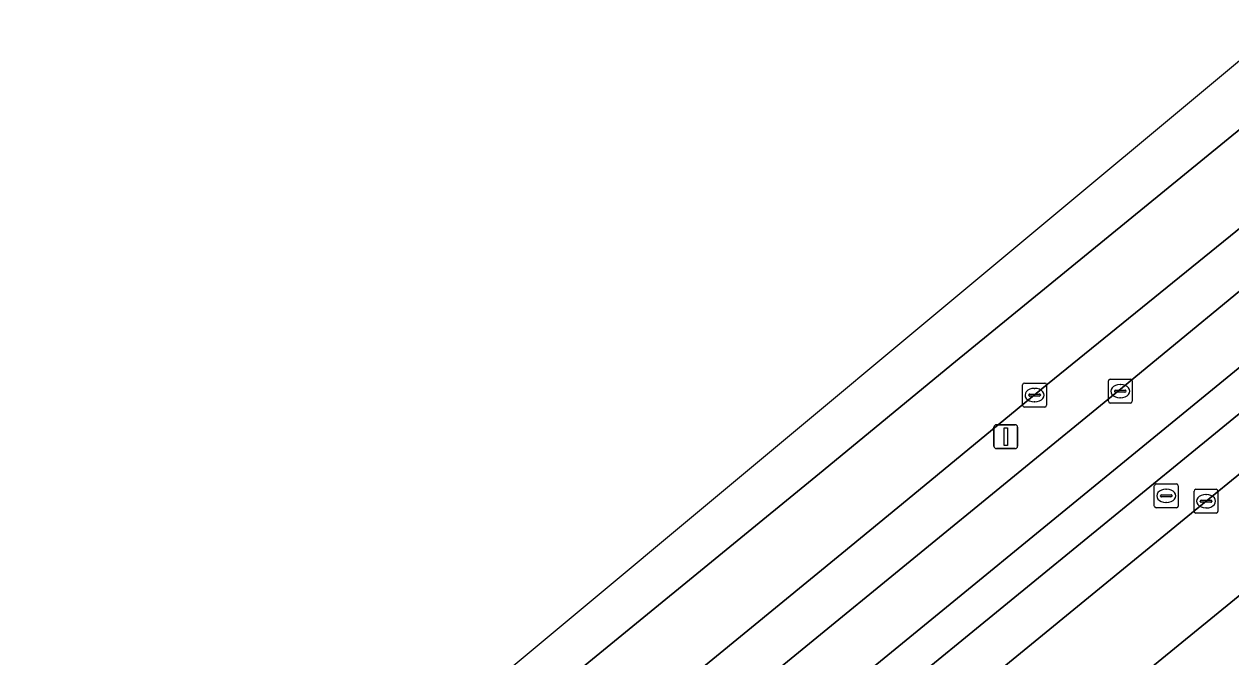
# Model space of a CAD drawing. Extents: x 162523 to 163266, y 381230 to 382050.
# Drawn here: x 162628.6 to 162679.2, y 381928 to 381954.5 of the extents above; entities that cross this region are included whole.
import ezdxf

# ---------------------------------------------------------------- set-up
doc = ezdxf.new("R2010")
doc.units = 0
for name, color, linetype in [('IMGEO_Erf', 7, 'Continuous'), ('IMGEO_Groenvoorziening', 7, 'Continuous'), ('IMGEO_Haag', 7, 'Continuous'), ('IMGEO_Kolk', 7, 'Continuous'), ('IMGEO_Lichtmast', 7, 'Continuous'), ('IMGEO_Parkeervlak_open', 7, 'Continuous'), ('IMGEO_Rijbaan_lokaal_gesloten', 7, 'Continuous'), ('IMGEO_Rijbaan_lokaal_open', 7, 'Continuous'), ('IMGEO_Rijbaan_regionaal_gesloten', 7, 'Continuous'), ('IMGEO_Rioolput', 7, 'Continuous'), ('IMGEO_Voetpad_open', 7, 'Continuous')]:
    doc.layers.add(name, color=color, linetype=linetype)

msp = doc.modelspace()

# ---------------------------------------------------------------- linework, layer by layer
at = {"layer": 'IMGEO_Erf'}
msp.add_lwpolyline([(162689.864, 381939.01), (162659.562, 381914.267), (162667.186, 381904.852), (162668.012, 381905.525), (162668.465, 381905.894), (162666.515, 381908.287), (162663.607, 381911.855), (162663.168, 381911.497), (162662.917, 381911.805), (162668.135, 381916.057), (162672.786, 381919.847), (162677.437, 381923.638), (162682.089, 381927.429)], dxfattribs=at)
at = {"layer": 'IMGEO_Groenvoorziening'}
for points in [[(162657.024, 381924.879), (162674.516, 381939.191), (162688.899, 381951.026), (162689.109, 381951.165), (162692.795, 381954.244), (162706.361, 381965.315), (162723.06, 381979.017), (162732.21, 381986.499)], [(162680.739, 381946.928), (162671.529, 381939.448), (162665.643, 381934.608), (162662.907, 381932.358), (162646.842, 381919.202), (162628.275, 381903.978), (162616.901, 381894.769), (162600.282, 381881.209), (162593.659, 381875.675), (162587.814, 381870.584), (162581.631, 381865.192), (162576.654, 381860.802), (162570.541, 381855.349), (162568.79, 381853.73), (162563.048, 381848.267), (162562.147, 381847.417)]]:
    msp.add_lwpolyline(points, dxfattribs=at)
at = {"layer": 'IMGEO_Haag'}
for points in [[(162562.824, 381846.988), (162573.602, 381856.338), (162582.504, 381864.006), (162588.508, 381868.991), (162589.487, 381869.827), (162603.985, 381881.713), (162607.58, 381884.559), (162623.559, 381897.652), (162657.024, 381924.879), (162674.516, 381939.191), (162688.899, 381951.026), (162689.109, 381951.165), (162692.795, 381954.244), (162706.361, 381965.315), (162723.06, 381979.017), (162732.21, 381986.499)], [(162680.739, 381946.928), (162671.529, 381939.448), (162665.643, 381934.608), (162662.907, 381932.358), (162646.842, 381919.202), (162628.275, 381903.978), (162616.901, 381894.769), (162600.282, 381881.209), (162593.659, 381875.675), (162587.814, 381870.584), (162581.631, 381865.192), (162576.654, 381860.802), (162570.541, 381855.349), (162568.79, 381853.73), (162563.048, 381848.267), (162562.147, 381847.417)]]:
    msp.add_lwpolyline(points, dxfattribs=at)
at = {"layer": 'IMGEO_Kolk'}
for p, q in [((162670.482, 381938.57), (162670.482, 381939.422)), ((162670.557, 381939.496), (162671.409, 381939.496)), ((162670.97, 381939.276), (162670.995, 381939.276)), ((162671.483, 381939.422), (162671.483, 381938.57)), ((162674.075, 381938.734), (162674.075, 381939.586)), ((162674.15, 381939.66), (162675.002, 381939.66)), ((162674.563, 381939.44), (162674.588, 381939.44)), ((162675.076, 381939.586), (162675.076, 381938.734)), ((162670.741, 381938.99), (162670.741, 381939.002)), ((162671.179, 381938.953), (162670.781, 381938.953)), ((162670.784, 381939.039), (162671.182, 381939.039)), ((162671.225, 381939.002), (162671.225, 381938.99)), ((162674.334, 381939.154), (162674.334, 381939.166)), ((162674.772, 381939.117), (162674.374, 381939.117)), ((162674.377, 381939.203), (162674.775, 381939.203)), ((162674.586, 381938.88), (162674.561, 381938.88)), ((162674.818, 381939.166), (162674.818, 381939.154)), ((162671.409, 381938.496), (162670.557, 381938.496)), ((162670.993, 381938.716), (162670.968, 381938.716)), ((162675.002, 381938.66), (162674.15, 381938.66)), ((162677.668, 381934.122), (162677.668, 381934.974)), ((162677.743, 381935.048), (162678.595, 381935.048)), ((162678.156, 381934.828), (162678.181, 381934.828)), ((162678.669, 381934.974), (162678.669, 381934.122)), ((162677.927, 381934.542), (162677.927, 381934.554)), ((162678.365, 381934.505), (162677.967, 381934.505)), ((162677.97, 381934.591), (162678.368, 381934.591)), ((162678.179, 381934.268), (162678.154, 381934.268)), ((162678.411, 381934.554), (162678.411, 381934.542)), ((162678.595, 381934.048), (162677.743, 381934.048))]:
    msp.add_line(p, q, dxfattribs=at)
for points in [[(162670.482, 381938.57), (162670.482, 381939.422)], [(162670.557, 381939.496), (162671.409, 381939.496)], [(162671.483, 381939.422), (162671.483, 381938.57)], [(162674.075, 381938.734), (162674.075, 381939.586)], [(162674.15, 381939.66), (162675.002, 381939.66)], [(162675.076, 381939.586), (162675.076, 381938.734)], [(162671.409, 381938.496), (162670.557, 381938.496)], [(162675.002, 381938.66), (162674.15, 381938.66)], [(162677.668, 381934.122), (162677.668, 381934.974)], [(162677.743, 381935.048), (162678.595, 381935.048)], [(162678.669, 381934.974), (162678.669, 381934.122)], [(162678.595, 381934.048), (162677.743, 381934.048)]]:
    msp.add_lwpolyline(points, dxfattribs=at)
for centre, radius, start, end in [((162670.559, 381939.42), 0.0765, 91.552, 178.448), ((162670.559, 381939.42), 0.0765, 91.552, 178.448), ((162671.407, 381939.42), 0.0765, 1.552, 88.448), ((162671.407, 381939.42), 0.0765, 1.552, 88.448), ((162674.152, 381939.584), 0.0765, 91.552, 178.448), ((162674.152, 381939.584), 0.0765, 91.552, 178.448), ((162675, 381939.584), 0.0765, 1.552, 88.448), ((162675, 381939.584), 0.0765, 1.552, 88.448), ((162670.781, 381938.999), 0.0403, 85.8775, 175.7526), ((162670.778, 381938.989), 0.0366, 178.938, 274.7102), ((162671.182, 381938.996), 0.043, 264.8664, 352.4533), ((162671.186, 381939.001), 0.0386, 1.7309, 96.639), ((162674.374, 381939.163), 0.0403, 85.8775, 175.7526), ((162674.371, 381939.153), 0.0366, 178.938, 274.7102), ((162674.775, 381939.16), 0.043, 264.8664, 352.4533), ((162674.779, 381939.165), 0.0386, 1.7309, 96.639), ((162670.559, 381938.572), 0.0765, 181.552, 268.448), ((162670.559, 381938.572), 0.0765, 181.552, 268.448), ((162671.407, 381938.572), 0.0765, 271.552, 358.448), ((162671.407, 381938.572), 0.0765, 271.552, 358.448), ((162674.152, 381938.736), 0.0765, 181.552, 268.448), ((162674.152, 381938.736), 0.0765, 181.552, 268.448), ((162675, 381938.736), 0.0765, 271.552, 358.448), ((162675, 381938.736), 0.0765, 271.552, 358.448), ((162677.745, 381934.972), 0.0765, 91.552, 178.448), ((162677.745, 381934.972), 0.0765, 91.552, 178.448), ((162678.593, 381934.972), 0.0765, 1.552, 88.448), ((162678.593, 381934.972), 0.0765, 1.552, 88.448), ((162677.967, 381934.551), 0.0403, 85.8775, 175.7526), ((162677.964, 381934.541), 0.0366, 178.938, 274.7102), ((162678.368, 381934.548), 0.043, 264.8664, 352.4533), ((162678.372, 381934.553), 0.0386, 1.7309, 96.639), ((162677.745, 381934.124), 0.0765, 181.552, 268.448), ((162677.745, 381934.124), 0.0765, 181.552, 268.448), ((162678.593, 381934.124), 0.0765, 271.552, 358.448), ((162678.593, 381934.124), 0.0765, 271.552, 358.448)]:
    msp.add_arc(centre, radius, start, end, dxfattribs=at)
for centre, major_axis, ratio, start_param, end_param in [((162670.969, 381938.996), (-0.387, 0.002), 0.722429, 4.712389, 7.853982), ((162670.994, 381938.996), (-0.39, 0.002), 0.717154, 1.570796, 4.712389), ((162674.562, 381939.16), (-0.387, 0.002), 0.722429, 4.712389, 7.853982), ((162674.587, 381939.16), (-0.39, 0.002), 0.717154, 1.570796, 4.712389), ((162678.155, 381934.548), (-0.387, 0.002), 0.722429, 4.712389, 7.853982), ((162678.18, 381934.548), (-0.39, 0.002), 0.717154, 1.570796, 4.712389)]:
    msp.add_ellipse(centre, major_axis=major_axis, ratio=ratio, start_param=start_param, end_param=end_param, dxfattribs=at)
at = {"layer": 'IMGEO_Lichtmast'}
for p, q in [((162669.381, 381937.755), (162670.171, 381937.755)), ((162670.171, 381937.755), (162669.381, 381937.755)), ((162669.281, 381936.855), (162669.281, 381937.655)), ((162669.281, 381937.655), (162669.281, 381936.855)), ((162670.271, 381937.655), (162670.271, 381936.855)), ((162670.271, 381936.855), (162670.271, 381937.655)), ((162670.171, 381936.755), (162669.381, 381936.755)), ((162669.381, 381936.755), (162670.171, 381936.755))]:
    msp.add_line(p, q, dxfattribs=at)
msp.add_lwpolyline([(162669.701, 381937.63), (162669.851, 381937.63), (162669.851, 381936.88), (162669.701, 381936.88), (162669.701, 381937.63)], dxfattribs=at)
for centre, start, end in [((162669.381, 381937.655), 90, 180), ((162669.381, 381937.655), 90, 180), ((162670.171, 381937.655), 0, 90), ((162670.171, 381937.655), 360, 90), ((162669.381, 381936.855), 180, 270), ((162669.381, 381936.855), 180, 270), ((162670.171, 381936.855), 270, 0), ((162670.171, 381936.855), 270, 0)]:
    msp.add_arc(centre, 0.1, start, end, dxfattribs=at)
at = {"layer": 'IMGEO_Parkeervlak_open'}
msp.add_lwpolyline([(162734.674, 381983.196), (162734.879, 381983.414), (162719.334, 381970.721), (162660.667, 381922.782), (162621.159, 381890.444), (162606.537, 381878.623), (162607.835, 381877.056), (162611.312, 381879.905), (162622.426, 381888.955), (162627.054, 381892.753), (162628.02, 381893.546), (162645.534, 381907.811), (162660.687, 381920.23), (162678.17, 381934.546), (162692.562, 381946.284), (162710.873, 381961.232), (162726.796, 381974.271), (162733.168, 381979.496), (162733.544, 381980.135), (162733.629, 381980.885)], dxfattribs=at)
at = {"layer": 'IMGEO_Rijbaan_lokaal_gesloten'}
msp.add_lwpolyline([(162605.631, 381879.753), (162606.537, 381878.623), (162621.159, 381890.444), (162660.667, 381922.782), (162719.334, 381970.721), (162734.879, 381983.414), (162741.157, 381987.731), (162741.237, 381987.785), (162739.98, 381989.555), (162730.755, 381982.044), (162718.174, 381971.736), (162694.41, 381952.302), (162690.659, 381949.234), (162620.312, 381891.687)], close=True, dxfattribs=at)
at = {"layer": 'IMGEO_Rijbaan_lokaal_open'}
msp.add_lwpolyline([(162603.985, 381881.713), (162605.631, 381879.753), (162620.312, 381891.687), (162690.659, 381949.234), (162689.109, 381951.165), (162688.899, 381951.026), (162674.516, 381939.191), (162657.024, 381924.879), (162623.559, 381897.652), (162607.58, 381884.559)], close=True, dxfattribs=at)
at = {"layer": 'IMGEO_Rijbaan_regionaal_gesloten'}
for points in [[(162708.12, 381976.793), (162668.023, 381943.382), (162560.459, 381853.754), (162549.287, 381843.113), (162534.431, 381828.963)], [(162534.431, 381828.963), (162536.507, 381827.181), (162540.157, 381830.785), (162552.383, 381842.71), (162567.001, 381856.379), (162572.096, 381861.048), (162587.252, 381874.266), (162599.477, 381884.467), (162624.285, 381904.911), (162662.123, 381935.842), (162667.509, 381940.274), (162683.823, 381953.589)], [(162683.823, 381953.589), (162667.509, 381940.274), (162662.123, 381935.842), (162624.285, 381904.911), (162599.477, 381884.467), (162587.252, 381874.266), (162572.096, 381861.048), (162567.001, 381856.379), (162552.383, 381842.71), (162540.157, 381830.785), (162536.507, 381827.181), (162539.744, 381824.404)], [(162542.033, 381827.792), (162551.188, 381837.076), (162562.147, 381847.417), (162563.048, 381848.267), (162568.79, 381853.73), (162570.541, 381855.349), (162576.654, 381860.802), (162581.631, 381865.192), (162587.814, 381870.584), (162593.659, 381875.675), (162600.282, 381881.209), (162616.901, 381894.769), (162628.275, 381903.978), (162646.842, 381919.202), (162662.907, 381932.358), (162665.643, 381934.608), (162671.529, 381939.448), (162680.739, 381946.928)]]:
    msp.add_lwpolyline(points, dxfattribs=at)
at = {"layer": 'IMGEO_Rioolput'}
for p, q in [((162676.076, 381935.273), (162676.928, 381935.273)), ((162676.001, 381934.347), (162676.001, 381935.199)), ((162676.26, 381934.767), (162676.26, 381934.779)), ((162676.698, 381934.73), (162676.3, 381934.73)), ((162676.303, 381934.816), (162676.701, 381934.816)), ((162676.489, 381935.053), (162676.514, 381935.053)), ((162676.744, 381934.779), (162676.744, 381934.767)), ((162677.002, 381935.199), (162677.002, 381934.347)), ((162676.928, 381934.273), (162676.076, 381934.273)), ((162676.512, 381934.493), (162676.487, 381934.493))]:
    msp.add_line(p, q, dxfattribs=at)
for points in [[(162676.076, 381935.273), (162676.928, 381935.273)], [(162676.001, 381934.347), (162676.001, 381935.199)], [(162677.002, 381935.199), (162677.002, 381934.347)], [(162676.928, 381934.273), (162676.076, 381934.273)]]:
    msp.add_lwpolyline(points, dxfattribs=at)
for centre, radius, start, end in [((162676.078, 381935.197), 0.0765, 91.552, 178.448), ((162676.078, 381935.197), 0.0765, 91.552, 178.448), ((162676.926, 381935.197), 0.0765, 1.552, 88.448), ((162676.926, 381935.197), 0.0765, 1.552, 88.448), ((162676.3, 381934.776), 0.0403, 85.8775, 175.7526), ((162676.297, 381934.766), 0.0366, 178.938, 274.7102), ((162676.701, 381934.773), 0.043, 264.8664, 352.4533), ((162676.705, 381934.778), 0.0386, 1.7309, 96.639), ((162676.078, 381934.349), 0.0765, 181.552, 268.448), ((162676.078, 381934.349), 0.0765, 181.552, 268.448), ((162676.926, 381934.349), 0.0765, 271.552, 358.448), ((162676.926, 381934.349), 0.0765, 271.552, 358.448)]:
    msp.add_arc(centre, radius, start, end, dxfattribs=at)
for centre, major_axis, ratio, start_param, end_param in [((162676.488, 381934.773), (-0.387, 0.002), 0.722429, 4.712389, 7.853982), ((162676.513, 381934.773), (-0.39, 0.002), 0.717154, 1.570796, 4.712389)]:
    msp.add_ellipse(centre, major_axis=major_axis, ratio=ratio, start_param=start_param, end_param=end_param, dxfattribs=at)
at = {"layer": 'IMGEO_Voetpad_open'}
for points in [[(162733.629, 381980.885), (162733.544, 381980.135), (162733.168, 381979.496), (162726.796, 381974.271), (162710.873, 381961.232), (162692.562, 381946.284), (162678.17, 381934.546), (162660.687, 381920.23), (162645.534, 381907.811), (162628.02, 381893.546), (162627.054, 381892.753), (162627.371, 381892.367), (162622.743, 381888.569), (162622.426, 381888.955), (162611.312, 381879.905), (162607.835, 381877.056), (162605.991, 381875.483)], [(162604.976, 381869.467), (162608.447, 381872.351), (162625.011, 381886.086), (162625.328, 381886.346), (162629.198, 381889.473), (162658.271, 381913.213), (162659.562, 381914.267), (162689.864, 381939.01)]]:
    msp.add_lwpolyline(points, dxfattribs=at)

doc.saveas('drawing.dxf')
